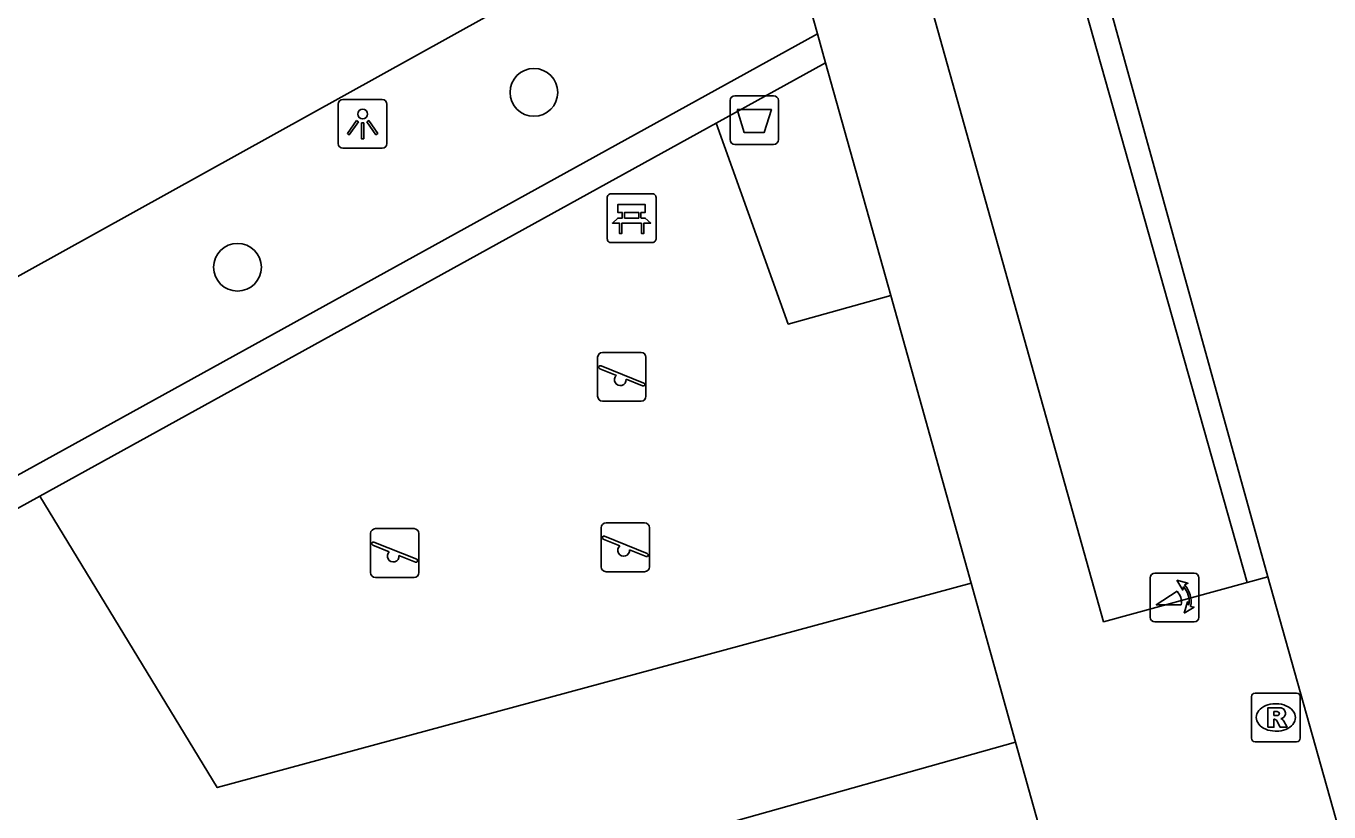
# Model space of a CAD drawing. Extents: x 159628 to 160723, y 388176 to 389416.
# Drawn here: x 160049.9 to 160076.58, y 388401.09 to 388417.19 of the extents above; entities that cross this region are included whole.
import ezdxf

# ---------------------------------------------------------------- set-up
doc = ezdxf.new("R2010")
doc.units = 0
for name, color, linetype in [('IMGEO_Afvalbak', 7, 'Continuous'), ('IMGEO_Bank', 7, 'Continuous'), ('IMGEO_Boom', 7, 'Continuous'), ('IMGEO_Groenvoorziening', 7, 'Continuous'), ('IMGEO_Haag', 7, 'Continuous'), ('IMGEO_Lichtpunt', 7, 'Continuous'), ('IMGEO_Poller', 7, 'Continuous'), ('IMGEO_Rijbaan_lokaal_open', 7, 'Continuous'), ('IMGEO_Rioolput', 7, 'Continuous'), ('IMGEO_Speelvoorziening', 7, 'Continuous'), ('IMGEO_Voetpad_open', 7, 'Continuous')]:
    doc.layers.add(name, color=color, linetype=linetype)

msp = doc.modelspace()

# ---------------------------------------------------------------- linework, layer by layer
at = {"layer": 'IMGEO_Afvalbak'}
for p, q in [((160064.316, 388414.863), (160064.316, 388415.663)), ((160064.316, 388415.663), (160064.316, 388414.863)), ((160064.416, 388415.763), (160065.206, 388415.763)), ((160065.206, 388415.763), (160064.416, 388415.763)), ((160065.306, 388415.663), (160065.306, 388414.863)), ((160065.306, 388414.863), (160065.306, 388415.663)), ((160065.206, 388414.763), (160064.416, 388414.763)), ((160064.416, 388414.763), (160065.206, 388414.763))]:
    msp.add_line(p, q, dxfattribs=at)
msp.add_lwpolyline([(160064.459, 388415.477), (160065.163, 388415.477), (160065.014, 388415.007), (160064.608, 388415.007), (160064.459, 388415.477)], dxfattribs=at)
for centre, start, end in [((160064.416, 388415.663), 90, 180), ((160064.416, 388415.663), 90, 180), ((160065.206, 388415.663), 0, 90), ((160065.206, 388415.663), 360, 90), ((160064.416, 388414.863), 180, 270), ((160064.416, 388414.863), 180, 270), ((160065.206, 388414.863), 270, 0), ((160065.206, 388414.863), 270, 0)]:
    msp.add_arc(centre, 0.1, start, end, dxfattribs=at)
at = {"layer": 'IMGEO_Bank'}
for p, q in [((160061.875, 388413.754), (160062.716, 388413.754)), ((160062.716, 388413.754), (160061.875, 388413.754)), ((160061.8, 388412.829), (160061.8, 388413.67)), ((160061.8, 388413.67), (160061.8, 388412.829)), ((160062.8, 388413.679), (160062.8, 388412.838)), ((160062.8, 388412.838), (160062.8, 388413.679)), ((160062.109, 388413.26), (160062.109, 388413.366)), ((160062.153, 388413.366), (160062.153, 388413.26)), ((160062.441, 388413.372), (160062.159, 388413.372)), ((160062.159, 388413.254), (160062.441, 388413.254)), ((160062.447, 388413.26), (160062.447, 388413.366)), ((160062.491, 388413.366), (160062.491, 388413.26)), ((160062.497, 388413.152), (160062.104, 388413.152)), ((160062.725, 388412.754), (160061.884, 388412.754)), ((160061.884, 388412.754), (160062.725, 388412.754))]:
    msp.add_line(p, q, dxfattribs=at)
for points in [[(160062.103, 388413.372), (160062.017, 388413.372), (160062.017, 388413.533), (160062.58, 388413.533), (160062.58, 388413.372), (160062.497, 388413.372)], [(160062.047, 388413.152), (160061.905, 388413.152), (160062.017, 388413.254), (160062.103, 388413.254)], [(160062.497, 388413.254), (160062.58, 388413.254), (160062.692, 388413.152), (160062.553, 388413.152)], [(160062.097, 388413.145), (160062.097, 388412.938), (160062.054, 388412.938), (160062.054, 388413.145)], [(160062.547, 388413.145), (160062.547, 388412.938), (160062.503, 388412.938), (160062.503, 388413.145)]]:
    msp.add_lwpolyline(points, dxfattribs=at)
for centre, radius, start, end in [((160061.878, 388413.676), 0.0779, 92.4484, 184.2845), ((160061.878, 388413.676), 0.0779, 92.4484, 184.2845), ((160062.722, 388413.676), 0.0779, 2.4484, 94.2845), ((160062.722, 388413.676), 0.0779, 2.4484, 94.2845), ((160062.102, 388413.365), 0.00671, 2.8957, 87.1043), ((160062.102, 388413.261), 0.00671, 272.8957, 357.1043), ((160062.159, 388413.365), 0.00671, 92.8957, 177.1043), ((160062.159, 388413.261), 0.00671, 182.8957, 267.1043), ((160062.441, 388413.365), 0.00671, 2.8957, 87.1043), ((160062.441, 388413.261), 0.00671, 272.8957, 357.1043), ((160062.498, 388413.365), 0.00671, 92.8957, 177.1043), ((160062.498, 388413.261), 0.00671, 182.8957, 267.1043), ((160062.047, 388413.145), 0.00671, 2.8957, 87.1043), ((160062.104, 388413.145), 0.00671, 92.8957, 177.1043), ((160062.496, 388413.145), 0.00671, 2.8957, 87.1043), ((160062.553, 388413.145), 0.00671, 92.8957, 177.1043), ((160061.878, 388412.832), 0.0779, 182.4484, 274.2845), ((160061.878, 388412.832), 0.0779, 182.4484, 274.2845), ((160062.722, 388412.832), 0.0779, 272.4484, 4.2845), ((160062.722, 388412.832), 0.0779, 272.4484, 4.2845)]:
    msp.add_arc(centre, radius, start, end, dxfattribs=at)
at = {"layer": 'IMGEO_Boom'}
for centre in [(160060.298, 388415.831), (160054.228, 388412.248)]:
    msp.add_circle(centre, 0.489, dxfattribs=at)
at = {"layer": 'IMGEO_Groenvoorziening'}
for points in [[(160134.059, 388453.138), (160126.17, 388448.757), (160071.823, 388418.575), (160075.33, 388405.904)], [(160050.181, 388407.555), (160053.813, 388401.587), (160069.255, 388405.772)], [(160070.165, 388402.519), (160057.831, 388399.049)]]:
    msp.add_lwpolyline(points, dxfattribs=at)
at = {"layer": 'IMGEO_Haag'}
for points in [[(160012.339, 388387.358), (160050.845, 388408.606), (160066.106, 388417.028)], [(160064.031, 388415.198), (160050.181, 388407.555)], [(160050.181, 388407.555), (160012.505, 388386.764)]]:
    msp.add_lwpolyline(points, dxfattribs=at)
at = {"layer": 'IMGEO_Lichtpunt'}
for p, q in [((160056.291, 388415.588), (160056.291, 388414.781)), ((160056.291, 388415.588), (160056.291, 388414.781)), ((160057.193, 388415.683), (160056.385, 388415.683)), ((160057.193, 388415.683), (160056.385, 388415.683)), ((160057.287, 388414.781), (160057.287, 388415.588)), ((160057.287, 388414.781), (160057.287, 388415.588)), ((160056.385, 388414.687), (160057.193, 388414.687)), ((160056.385, 388414.687), (160057.193, 388414.687))]:
    msp.add_line(p, q, dxfattribs=at)
for points in [[(160056.665, 388415.252), (160056.704, 388415.224), (160056.516, 388414.962), (160056.478, 388414.989), (160056.665, 388415.252)], [(160056.767, 388415.204), (160056.814, 388415.204), (160056.814, 388414.882), (160056.767, 388414.882), (160056.767, 388415.204)], [(160056.877, 388415.224), (160056.915, 388415.251), (160057.102, 388414.989), (160057.063, 388414.961), (160056.877, 388415.224)]]:
    msp.add_lwpolyline(points, dxfattribs=at)
msp.add_circle((160056.79, 388415.386), 0.0994, dxfattribs=at)
for centre, start, end in [((160056.385, 388415.588), 90, 180), ((160056.385, 388415.588), 90, 180), ((160057.193, 388415.588), 0, 90), ((160057.193, 388415.588), 0, 90), ((160056.385, 388414.781), 180, 270), ((160056.385, 388414.781), 180, 270), ((160057.193, 388414.781), 270, 0), ((160057.193, 388414.781), 270, 360)]:
    msp.add_arc(centre, 0.0946, start, end, dxfattribs=at)
at = {"layer": 'IMGEO_Poller'}
for p, q in [((160073.823, 388405.978), (160073.015, 388405.978)), ((160073.823, 388405.978), (160073.015, 388405.978)), ((160072.921, 388405.883), (160072.921, 388405.076)), ((160072.921, 388405.883), (160072.921, 388405.076)), ((160073.917, 388405.076), (160073.917, 388405.883)), ((160073.917, 388405.076), (160073.917, 388405.883)), ((160073.015, 388404.981), (160073.823, 388404.981)), ((160073.015, 388404.981), (160073.823, 388404.981))]:
    msp.add_line(p, q, dxfattribs=at)
for points in [[(160073.6, 388405.707), (160073.588, 388405.634), (160073.463, 388405.839)], [(160073.463, 388405.839), (160073.694, 388405.773), (160073.623, 388405.741)], [(160073.556, 388405.334), (160073.043, 388405.334), (160073.473, 388405.609)], [(160073.616, 388405.162), (160073.682, 388405.393), (160073.712, 388405.325)], [(160073.748, 388405.298), (160073.82, 388405.287), (160073.616, 388405.162)]]:
    msp.add_lwpolyline(points, dxfattribs=at)
for centre, radius, start, end in [((160073.015, 388405.883), 0.0946, 90, 180), ((160073.015, 388405.883), 0.0946, 90, 180), ((160073.823, 388405.883), 0.0946, 0, 90), ((160073.823, 388405.883), 0.0946, 0, 90), ((160073.242, 388405.394), 0.476, 351.7527, 41.1691), ((160073.242, 388405.394), 0.516, 349.3569, 42.2912), ((160073.228, 388405.384), 0.332, 351.3247, 42.4854), ((160073.015, 388405.076), 0.0946, 180, 270), ((160073.015, 388405.076), 0.0946, 180, 270), ((160073.823, 388405.076), 0.0946, 270, 0), ((160073.823, 388405.076), 0.0946, 270, 0)]:
    msp.add_arc(centre, radius, start, end, dxfattribs=at)
at = {"layer": 'IMGEO_Rijbaan_lokaal_open'}
for points in [[(160066.558, 388421.402), (160043.379, 388408.543)], [(160067.59, 388420.618), (160071.965, 388404.986), (160074.908, 388405.788)], [(160074.908, 388405.788), (160071.028, 388419.535)]]:
    msp.add_lwpolyline(points, dxfattribs=at)
at = {"layer": 'IMGEO_Rioolput'}
for p, q in [((160074.993, 388402.598), (160074.993, 388403.45)), ((160075.068, 388403.524), (160075.92, 388403.524)), ((160075.481, 388403.304), (160075.506, 388403.304)), ((160075.994, 388403.45), (160075.994, 388402.598)), ((160075.92, 388402.524), (160075.068, 388402.524)), ((160075.504, 388402.744), (160075.479, 388402.744))]:
    msp.add_line(p, q, dxfattribs=at)
for points in [[(160074.993, 388402.598), (160074.993, 388403.45)], [(160075.068, 388403.524), (160075.92, 388403.524)], [(160075.994, 388403.45), (160075.994, 388402.598)], [(160075.582, 388403.222), (160075.33, 388403.224), (160075.33, 388402.824)], [(160075.508, 388403.143), (160075.454, 388403.143), (160075.454, 388403.062)], [(160075.454, 388403.062), (160075.506, 388403.062)], [(160075.33, 388402.824), (160075.454, 388402.824), (160075.454, 388402.986), (160075.465, 388402.986)], [(160075.512, 388402.957), (160075.583, 388402.824), (160075.723, 388402.824), (160075.658, 388402.95)], [(160075.92, 388402.524), (160075.068, 388402.524)]]:
    msp.add_lwpolyline(points, dxfattribs=at)
for centre, radius, start, end in [((160075.07, 388403.448), 0.0765, 91.552, 178.448), ((160075.07, 388403.448), 0.0765, 91.552, 178.448), ((160075.918, 388403.448), 0.0765, 1.552, 88.448), ((160075.918, 388403.448), 0.0765, 1.552, 88.448), ((160075.49, 388403.251), 0.19, 274.7715, 282.9687), ((160075.514, 388403.047), 0.0964, 77.0061, 93.1865), ((160075.528, 388403.104), 0.0378, 276.6634, 79.6772), ((160075.581, 388403.112), 0.109, 350.3612, 89.416), ((160075.579, 388403.112), 0.112, 277.5842, 350.9817), ((160075.464, 388402.933), 0.0533, 26.0293, 88.6989), ((160075.563, 388402.897), 0.108, 29.5134, 73.7905), ((160075.07, 388402.6), 0.0765, 181.552, 268.448), ((160075.07, 388402.6), 0.0765, 181.552, 268.448), ((160075.918, 388402.6), 0.0765, 271.552, 358.448), ((160075.918, 388402.6), 0.0765, 271.552, 358.448)]:
    msp.add_arc(centre, radius, start, end, dxfattribs=at)
for centre, major_axis, ratio, start_param, end_param in [((160075.48, 388403.024), (-0.387, 0.002), 0.722429, 4.712389, 7.853982), ((160075.505, 388403.024), (-0.39, 0.002), 0.717154, 1.570796, 4.712389)]:
    msp.add_ellipse(centre, major_axis=major_axis, ratio=ratio, start_param=start_param, end_param=end_param, dxfattribs=at)
at = {"layer": 'IMGEO_Speelvoorziening'}
for p, q in [((160061.704, 388410.504), (160062.494, 388410.504)), ((160062.494, 388410.504), (160061.704, 388410.504)), ((160061.604, 388409.604), (160061.604, 388410.404)), ((160061.604, 388410.404), (160061.604, 388409.604)), ((160061.673, 388410.229), (160062.549, 388409.876)), ((160062.594, 388410.404), (160062.594, 388409.604)), ((160062.594, 388409.604), (160062.594, 388410.404)), ((160061.987, 388410.032), (160061.648, 388410.169)), ((160062.525, 388409.816), (160062.185, 388409.953)), ((160062.494, 388409.504), (160061.704, 388409.504)), ((160061.704, 388409.504), (160062.494, 388409.504)), ((160056.954, 388405.992), (160056.954, 388406.792)), ((160056.954, 388406.792), (160056.954, 388405.992)), ((160057.054, 388406.892), (160057.844, 388406.892)), ((160057.844, 388406.892), (160057.054, 388406.892)), ((160057.944, 388406.792), (160057.944, 388405.992)), ((160057.944, 388405.992), (160057.944, 388406.792)), ((160061.676, 388406.11), (160061.676, 388406.91)), ((160061.676, 388406.91), (160061.676, 388406.11)), ((160061.776, 388407.01), (160062.566, 388407.01)), ((160062.566, 388407.01), (160061.776, 388407.01)), ((160062.666, 388406.91), (160062.666, 388406.11)), ((160062.666, 388406.11), (160062.666, 388406.91)), ((160057.337, 388406.42), (160056.998, 388406.557)), ((160057.023, 388406.617), (160057.899, 388406.264)), ((160062.059, 388406.538), (160061.72, 388406.675)), ((160061.745, 388406.735), (160062.621, 388406.382)), ((160057.875, 388406.204), (160057.535, 388406.341)), ((160062.597, 388406.322), (160062.257, 388406.459)), ((160062.566, 388406.01), (160061.776, 388406.01)), ((160061.776, 388406.01), (160062.566, 388406.01)), ((160057.844, 388405.892), (160057.054, 388405.892)), ((160057.054, 388405.892), (160057.844, 388405.892))]:
    msp.add_line(p, q, dxfattribs=at)
for centre, radius, start, end in [((160061.704, 388410.404), 0.1, 90, 180), ((160061.704, 388410.404), 0.1, 90, 180), ((160062.494, 388410.404), 0.1, 0, 90), ((160062.494, 388410.404), 0.1, 360, 90), ((160061.661, 388410.199), 0.0327, 68.078, 248.078), ((160062.066, 388409.942), 0.12, 130.9928, 5.1632), ((160062.537, 388409.846), 0.0327, 248.078, 68.078), ((160061.704, 388409.604), 0.1, 180, 270), ((160061.704, 388409.604), 0.1, 180, 270), ((160062.494, 388409.604), 0.1, 270, 0), ((160062.494, 388409.604), 0.1, 270, 0), ((160057.054, 388406.792), 0.1, 90, 180), ((160057.054, 388406.792), 0.1, 90, 180), ((160057.844, 388406.792), 0.1, 0, 90), ((160057.844, 388406.792), 0.1, 360, 90), ((160061.776, 388406.91), 0.1, 90, 180), ((160061.776, 388406.91), 0.1, 90, 180), ((160062.566, 388406.91), 0.1, 0, 90), ((160062.566, 388406.91), 0.1, 360, 90), ((160057.011, 388406.587), 0.0327, 68.078, 248.078), ((160061.733, 388406.705), 0.0327, 68.078, 248.078), ((160062.138, 388406.448), 0.12, 130.9928, 5.1632), ((160057.416, 388406.33), 0.12, 130.9928, 5.1632), ((160057.887, 388406.234), 0.0327, 248.078, 68.078), ((160062.609, 388406.352), 0.0327, 248.078, 68.078), ((160057.054, 388405.992), 0.1, 180, 270), ((160057.054, 388405.992), 0.1, 180, 270), ((160057.844, 388405.992), 0.1, 270, 0), ((160057.844, 388405.992), 0.1, 270, 0), ((160061.776, 388406.11), 0.1, 180, 270), ((160061.776, 388406.11), 0.1, 180, 270), ((160062.566, 388406.11), 0.1, 270, 0), ((160062.566, 388406.11), 0.1, 270, 0)]:
    msp.add_arc(centre, radius, start, end, dxfattribs=at)
at = {"layer": 'IMGEO_Voetpad_open'}
for points in [[(160066.106, 388417.028), (160065.847, 388417.956), (160067.42, 388418.389), (160066.558, 388421.402)], [(160066.106, 388417.028), (160066.272, 388416.435)], [(160066.272, 388416.435), (160064.031, 388415.198)], [(160066.272, 388416.435), (160067.606, 388411.669)], [(160064.031, 388415.198), (160065.507, 388411.082), (160067.606, 388411.669)], [(160067.606, 388411.669), (160069.255, 388405.772)], [(160075.33, 388405.904), (160079.333, 388391.671), (160144.062, 388409.821)], [(160069.255, 388405.772), (160069.651, 388404.355), (160070.165, 388402.519)], [(160075.33, 388405.904), (160074.908, 388405.788)], [(160093.373, 388319.695), (160091.694, 388325.686), (160087.996, 388338.877), (160074.295, 388387.755), (160070.165, 388402.519)]]:
    msp.add_lwpolyline(points, dxfattribs=at)

doc.saveas('drawing.dxf')
